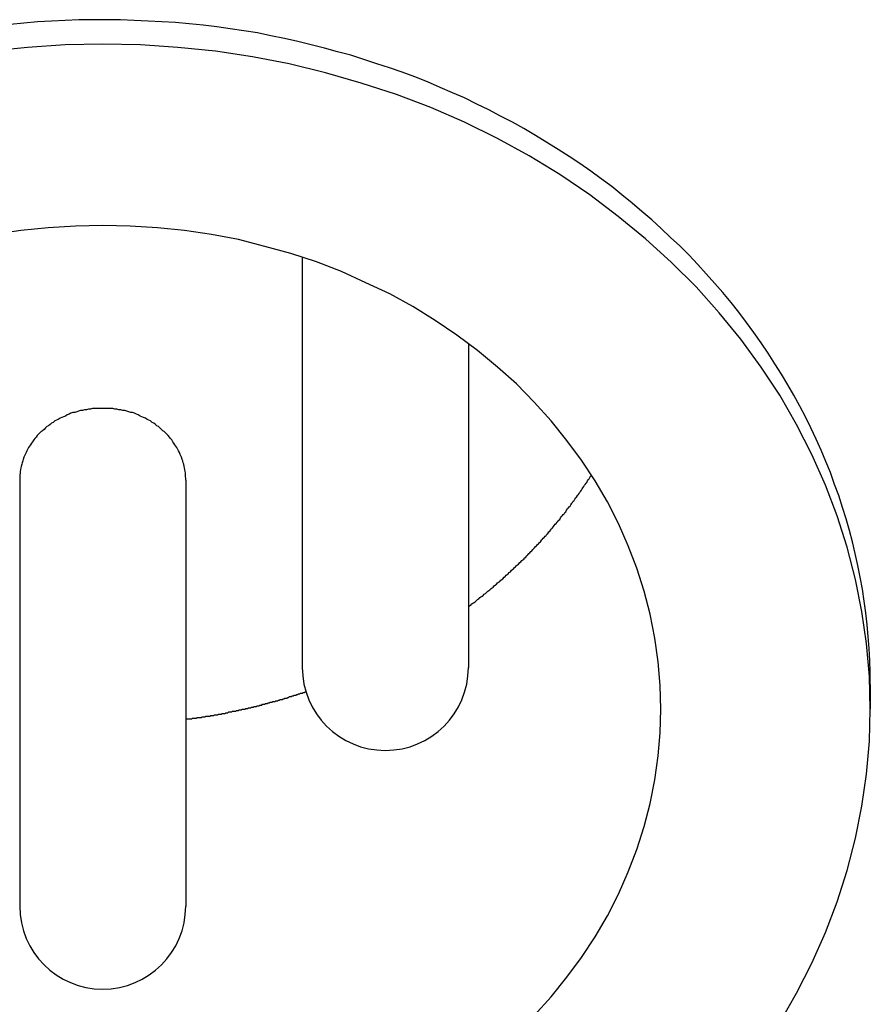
# Model space of a CAD drawing. Extents: x 1107 to 4046, y 937 to 3355.
# Tile 578 of 656: x 2172 to 2184, y 2690 to 2704. Entities that reach past the tile are written whole.
import ezdxf

# ---------------------------------------------------------------- set-up
doc = ezdxf.new("R2010")
doc.units = 0
doc.layers.add('KF_VIDA_L___C_REAR', color=7, linetype='CONTINUOUS')

# ---------------------------------------------------------------- blocks, each defined once
blk = doc.blocks.new('KF_VIDA_L___C_REAR')
at = {"layer": 'KF_VIDA_L___C_REAR'}
for p, q in [((-10.64, 1011.594771), (-10.64, 1005.719431)), ((-8.26, 1010.359581), (-8.26, 1005.719431)), ((-14.69, 1008.40363), (-14.69, 1002.29863)), ((-12.31, 1008.40363), (-12.31, 1002.29863)), ((-2.5, 1005.474431), (-2.5, 1005.124431))]:
    blk.add_line(p, q, dxfattribs=at)
for points in [[(-2.5, 1005.47, 0), (-2.50178, 1005.65, 0), (-2.50712, 1005.82, 0), (-2.51603, 1005.99, 0), (-2.52849, 1006.16, 0), (-2.54451, 1006.33, 0), (-2.56407, 1006.5, 0), (-2.58717, 1006.67, 0), (-2.61381, 1006.84, 0), (-2.64398, 1007.01, 0), (-2.67766, 1007.18, 0), (-2.71485, 1007.35, 0), (-2.75553, 1007.52, 0), (-2.79969, 1007.68, 0), (-2.84732, 1007.85, 0), (-2.89839, 1008.01, 0), (-2.9529, 1008.18, 0), (-3.01083, 1008.34, 0), (-3.07215, 1008.51, 0), (-3.13685, 1008.67, 0), (-3.20491, 1008.83, 0), (-3.2763, 1008.99, 0), (-3.351, 1009.15, 0), (-3.429, 1009.31, 0), (-3.51025, 1009.46, 0), (-3.59473, 1009.62, 0), (-3.68243, 1009.77, 0), (-3.77331, 1009.92, 0), (-3.86733, 1010.07, 0), (-3.96448, 1010.22, 0), (-4.06471, 1010.37, 0), (-4.168, 1010.52, 0), (-4.27431, 1010.66, 0), (-4.38362, 1010.81, 0), (-4.49587, 1010.95, 0), (-4.61104, 1011.09, 0), (-4.72909, 1011.22, 0), (-4.84998, 1011.36, 0), (-4.97367, 1011.49, 0), (-5.10012, 1011.63, 0), (-5.22929, 1011.76, 0), (-5.36115, 1011.88, 0), (-5.49564, 1012.01, 0), (-5.63272, 1012.13, 0), (-5.77234, 1012.25, 0), (-5.91448, 1012.37, 0), (-6.05907, 1012.49, 0), (-6.20606, 1012.61, 0), (-6.35542, 1012.72, 0), (-6.5071, 1012.83, 0), (-6.66104, 1012.94, 0), (-6.81719, 1013.04, 0), (-6.97551, 1013.14, 0), (-7.13595, 1013.24, 0), (-7.29844, 1013.34, 0), (-7.46294, 1013.44, 0), (-7.6294, 1013.53, 0), (-7.79776, 1013.62, 0), (-7.96797, 1013.71, 0), (-8.13996, 1013.79, 0), (-8.3137, 1013.88, 0), (-8.48911, 1013.95, 0), (-8.66615, 1014.03, 0), (-8.84475, 1014.11, 0), (-9.02486, 1014.18, 0), (-9.20642, 1014.25, 0), (-9.38937, 1014.31, 0), (-9.57365, 1014.37, 0), (-9.75921, 1014.43, 0), (-9.94597, 1014.49, 0), (-10.1339, 1014.54, 0), (-10.3229, 1014.59, 0), (-10.5129, 1014.64, 0), (-10.7039, 1014.69, 0), (-10.8958, 1014.73, 0), (-11.0886, 1014.77, 0), (-11.2821, 1014.81, 0), (-11.4764, 1014.84, 0), (-11.6713, 1014.87, 0), (-11.8668, 1014.9, 0), (-12.0628, 1014.92, 0), (-12.2593, 1014.94, 0), (-12.4562, 1014.96, 0), (-12.6534, 1014.97, 0), (-12.8509, 1014.98, 0), (-13.0487, 1014.99, 0), (-13.2465, 1015, 0), (-13.4445, 1015, 0), (-13.6424, 1015, 0), (-13.8403, 1015, 0), (-14.0382, 1014.99, 0), (-14.2358, 1014.98, 0), (-14.4332, 1014.97, 0), (-14.6303, 1014.95, 0), (-14.827, 1014.93, 0)], [(-2.5, 1005.12, 0), (-2.51325, 1005.59, 0), (-2.55297, 1006.06, 0), (-2.61906, 1006.52, 0), (-2.71136, 1006.98, 0), (-2.82966, 1007.44, 0), (-2.97366, 1007.89, 0), (-3.14302, 1008.33, 0), (-3.33733, 1008.77, 0), (-3.55612, 1009.2, 0), (-3.79887, 1009.62, 0), (-4.06499, 1010.02, 0), (-4.35383, 1010.42, 0), (-4.66472, 1010.8, 0), (-4.99689, 1011.17, 0), (-5.34954, 1011.52, 0), (-5.72183, 1011.86, 0), (-6.11285, 1012.18, 0), (-6.52167, 1012.49, 0), (-6.94731, 1012.78, 0), (-7.38873, 1013.05, 0), (-7.84487, 1013.3, 0), (-8.31464, 1013.53, 0), (-8.79689, 1013.74, 0), (-9.29048, 1013.93, 0), (-9.79421, 1014.09, 0), (-10.3069, 1014.24, 0), (-10.8272, 1014.37, 0), (-11.354, 1014.47, 0), (-11.886, 1014.55, 0), (-12.4218, 1014.6, 0), (-12.9603, 1014.64, 0), (-13.5, 1014.65, 0), (-14.0397, 1014.64, 0), (-14.5782, 1014.6, 0), (-15.114, 1014.55, 0)], [(-3.79887, 1000.63, 0), (-3.55612, 1001.05, 0), (-3.33733, 1001.48, 0), (-3.14302, 1001.92, 0), (-2.97366, 1002.36, 0), (-2.82966, 1002.81, 0), (-2.71136, 1003.27, 0), (-2.61906, 1003.73, 0), (-2.55297, 1004.19, 0), (-2.51325, 1004.66, 0), (-2.5, 1005.12, 0)], [(-5.5, 1005.12, 0), (-5.50964, 1005.46, 0), (-5.53852, 1005.8, 0), (-5.58659, 1006.14, 0), (-5.65372, 1006.48, 0), (-5.73975, 1006.81, 0), (-5.84448, 1007.14, 0), (-5.96765, 1007.46, 0), (-6.10896, 1007.78, 0), (-6.26809, 1008.09, 0), (-6.44463, 1008.39, 0), (-6.63817, 1008.69, 0), (-6.84824, 1008.97, 0), (-7.07434, 1009.25, 0), (-7.31592, 1009.52, 0), (-7.57239, 1009.78, 0), (-7.84315, 1010.02, 0), (-8.12753, 1010.26, 0), (-8.42485, 1010.48, 0), (-8.73441, 1010.69, 0), (-9.05544, 1010.89, 0), (-9.38718, 1011.07, 0), (-9.72883, 1011.23, 0), (-10.0796, 1011.39, 0), (-10.4385, 1011.53, 0), (-10.8049, 1011.65, 0), (-11.1777, 1011.75, 0), (-11.5562, 1011.85, 0), (-11.9393, 1011.92, 0), (-12.3262, 1011.98, 0), (-12.7159, 1012.02, 0), (-13.1075, 1012.04, 0), (-13.5, 1012.05, 0), (-13.8925, 1012.04, 0), (-14.2841, 1012.02, 0), (-14.6738, 1011.98, 0), (-15.0607, 1011.92, 0)], [(-7.31592, 1000.73, 0), (-7.07434, 1001, 0), (-6.84824, 1001.28, 0), (-6.63817, 1001.56, 0), (-6.44463, 1001.86, 0), (-6.26809, 1002.16, 0), (-6.10896, 1002.47, 0), (-5.96765, 1002.79, 0), (-5.84448, 1003.11, 0), (-5.73975, 1003.44, 0), (-5.65372, 1003.77, 0), (-5.58659, 1004.11, 0), (-5.53852, 1004.45, 0), (-5.50964, 1004.78, 0), (-5.5, 1005.12, 0)], [(-12.31, 1008.4, 0), (-12.3104, 1008.43, 0), (-12.3114, 1008.45, 0), (-12.3132, 1008.48, 0), (-12.3157, 1008.5, 0), (-12.3189, 1008.53, 0), (-12.3229, 1008.55, 0), (-12.3275, 1008.58, 0), (-12.3329, 1008.6, 0), (-12.3389, 1008.63, 0), (-12.3457, 1008.65, 0), (-12.3531, 1008.68, 0), (-12.3612, 1008.7, 0), (-12.3701, 1008.73, 0), (-12.3796, 1008.75, 0), (-12.3897, 1008.77, 0), (-12.4006, 1008.8, 0), (-12.4121, 1008.82, 0), (-12.4243, 1008.84, 0), (-12.4371, 1008.87, 0), (-12.4505, 1008.89, 0), (-12.4646, 1008.91, 0), (-12.4793, 1008.93, 0), (-12.4946, 1008.95, 0), (-12.5106, 1008.98, 0), (-12.5271, 1009, 0), (-12.5442, 1009.02, 0), (-12.5619, 1009.04, 0), (-12.5801, 1009.06, 0), (-12.5989, 1009.08, 0), (-12.6183, 1009.1, 0), (-12.6381, 1009.11, 0), (-12.6585, 1009.13, 0), (-12.6794, 1009.15, 0), (-12.7008, 1009.17, 0), (-12.7227, 1009.18, 0), (-12.7451, 1009.2, 0), (-12.7679, 1009.22, 0), (-12.7911, 1009.23, 0), (-12.8148, 1009.25, 0), (-12.8389, 1009.26, 0), (-12.8634, 1009.27, 0), (-12.8882, 1009.29, 0), (-12.9135, 1009.3, 0), (-12.939, 1009.31, 0), (-12.965, 1009.32, 0), (-12.9912, 1009.34, 0), (-13.0178, 1009.35, 0), (-13.0446, 1009.36, 0), (-13.0717, 1009.37, 0), (-13.0991, 1009.37, 0), (-13.1267, 1009.38, 0), (-13.1546, 1009.39, 0), (-13.1826, 1009.4, 0), (-13.2109, 1009.4, 0), (-13.2393, 1009.41, 0), (-13.2678, 1009.41, 0), (-13.2966, 1009.42, 0), (-13.3254, 1009.42, 0), (-13.3543, 1009.43, 0), (-13.3834, 1009.43, 0), (-13.4125, 1009.43, 0), (-13.4416, 1009.43, 0), (-13.4708, 1009.43, 0), (-13.5, 1009.43, 0), (-13.5292, 1009.43, 0), (-13.5584, 1009.43, 0), (-13.5875, 1009.43, 0), (-13.6166, 1009.43, 0), (-13.6457, 1009.43, 0), (-13.6746, 1009.42, 0), (-13.7034, 1009.42, 0), (-13.7322, 1009.41, 0), (-13.7607, 1009.41, 0), (-13.7891, 1009.4, 0), (-13.8174, 1009.4, 0), (-13.8454, 1009.39, 0), (-13.8733, 1009.38, 0), (-13.9009, 1009.37, 0), (-13.9283, 1009.37, 0), (-13.9554, 1009.36, 0), (-13.9822, 1009.35, 0), (-14.0088, 1009.34, 0), (-14.035, 1009.32, 0), (-14.061, 1009.31, 0), (-14.0865, 1009.3, 0), (-14.1118, 1009.29, 0), (-14.1366, 1009.27, 0), (-14.1611, 1009.26, 0), (-14.1852, 1009.25, 0), (-14.2089, 1009.23, 0), (-14.2321, 1009.22, 0), (-14.2549, 1009.2, 0), (-14.2773, 1009.18, 0), (-14.2992, 1009.17, 0), (-14.3206, 1009.15, 0), (-14.3415, 1009.13, 0), (-14.3619, 1009.11, 0), (-14.3817, 1009.1, 0), (-14.4011, 1009.08, 0), (-14.4199, 1009.06, 0), (-14.4381, 1009.04, 0), (-14.4558, 1009.02, 0), (-14.4729, 1009, 0), (-14.4894, 1008.98, 0), (-14.5054, 1008.95, 0), (-14.5207, 1008.93, 0), (-14.5354, 1008.91, 0), (-14.5495, 1008.89, 0), (-14.5629, 1008.87, 0), (-14.5757, 1008.84, 0), (-14.5879, 1008.82, 0), (-14.5994, 1008.8, 0), (-14.6103, 1008.77, 0), (-14.6204, 1008.75, 0), (-14.6299, 1008.73, 0), (-14.6388, 1008.7, 0), (-14.6469, 1008.68, 0), (-14.6543, 1008.65, 0), (-14.6611, 1008.63, 0), (-14.6671, 1008.6, 0), (-14.6725, 1008.58, 0), (-14.6771, 1008.55, 0), (-14.6811, 1008.53, 0), (-14.6843, 1008.5, 0), (-14.6868, 1008.48, 0), (-14.6886, 1008.45, 0), (-14.6896, 1008.43, 0), (-14.69, 1008.4, 0)], [(-8.26, 1006.59, 0), (-8.2434, 1006.6, 0), (-8.22684, 1006.61, 0), (-8.21032, 1006.63, 0), (-8.19384, 1006.64, 0), (-8.1774, 1006.65, 0), (-8.16099, 1006.66, 0), (-8.14463, 1006.68, 0), (-8.12831, 1006.69, 0), (-8.11203, 1006.7, 0), (-8.0958, 1006.72, 0), (-8.0796, 1006.73, 0), (-8.06344, 1006.74, 0), (-8.04733, 1006.75, 0), (-8.03125, 1006.77, 0), (-8.01522, 1006.78, 0), (-7.99923, 1006.79, 0), (-7.98328, 1006.81, 0), (-7.96737, 1006.82, 0), (-7.9515, 1006.83, 0), (-7.93568, 1006.85, 0), (-7.9199, 1006.86, 0), (-7.90415, 1006.87, 0), (-7.88846, 1006.89, 0), (-7.8728, 1006.9, 0), (-7.85719, 1006.91, 0), (-7.84162, 1006.93, 0), (-7.82609, 1006.94, 0), (-7.81061, 1006.95, 0), (-7.79516, 1006.97, 0), (-7.77976, 1006.98, 0), (-7.76441, 1006.99, 0), (-7.7491, 1007.01, 0), (-7.73383, 1007.02, 0), (-7.7186, 1007.04, 0), (-7.70342, 1007.05, 0), (-7.68829, 1007.06, 0), (-7.67319, 1007.08, 0), (-7.65814, 1007.09, 0), (-7.64314, 1007.11, 0), (-7.62818, 1007.12, 0), (-7.61326, 1007.13, 0), (-7.59839, 1007.15, 0), (-7.58356, 1007.16, 0), (-7.56878, 1007.18, 0), (-7.55404, 1007.19, 0), (-7.53935, 1007.2, 0), (-7.5247, 1007.22, 0), (-7.5101, 1007.23, 0), (-7.49554, 1007.25, 0), (-7.48103, 1007.26, 0), (-7.46656, 1007.27, 0), (-7.45214, 1007.29, 0), (-7.43776, 1007.3, 0), (-7.42343, 1007.32, 0), (-7.40915, 1007.33, 0), (-7.39491, 1007.35, 0), (-7.38072, 1007.36, 0), (-7.36658, 1007.38, 0), (-7.35248, 1007.39, 0), (-7.33843, 1007.41, 0), (-7.32442, 1007.42, 0), (-7.31046, 1007.43, 0), (-7.29655, 1007.45, 0), (-7.28268, 1007.46, 0), (-7.26887, 1007.48, 0), (-7.25509, 1007.49, 0), (-7.24137, 1007.51, 0), (-7.22769, 1007.52, 0), (-7.21406, 1007.54, 0), (-7.20048, 1007.55, 0), (-7.18695, 1007.57, 0), (-7.17346, 1007.58, 0), (-7.16002, 1007.6, 0), (-7.14663, 1007.61, 0), (-7.13329, 1007.63, 0), (-7.12, 1007.64, 0), (-7.10675, 1007.66, 0), (-7.09355, 1007.67, 0), (-7.0804, 1007.69, 0), (-7.0673, 1007.71, 0), (-7.05425, 1007.72, 0), (-7.04125, 1007.74, 0), (-7.02829, 1007.75, 0), (-7.01538, 1007.77, 0), (-7.00253, 1007.78, 0), (-6.98972, 1007.8, 0), (-6.97696, 1007.81, 0), (-6.96425, 1007.83, 0), (-6.95159, 1007.84, 0), (-6.93898, 1007.86, 0), (-6.92642, 1007.88, 0), (-6.91391, 1007.89, 0), (-6.90145, 1007.91, 0), (-6.88904, 1007.92, 0), (-6.87668, 1007.94, 0), (-6.86437, 1007.95, 0), (-6.85211, 1007.97, 0), (-6.83989, 1007.99, 0), (-6.82773, 1008, 0), (-6.81562, 1008.02, 0), (-6.80356, 1008.03, 0), (-6.79156, 1008.05, 0), (-6.7796, 1008.07, 0), (-6.76769, 1008.08, 0), (-6.75583, 1008.1, 0), (-6.74403, 1008.11, 0), (-6.73227, 1008.13, 0), (-6.72057, 1008.15, 0), (-6.70892, 1008.16, 0), (-6.69732, 1008.18, 0), (-6.68577, 1008.19, 0), (-6.67427, 1008.21, 0), (-6.66282, 1008.23, 0), (-6.65143, 1008.24, 0), (-6.64009, 1008.26, 0), (-6.6288, 1008.28, 0), (-6.61756, 1008.29, 0), (-6.60637, 1008.31, 0), (-6.59524, 1008.33, 0), (-6.58415, 1008.34, 0), (-6.57312, 1008.36, 0), (-6.56214, 1008.37, 0), (-6.55122, 1008.39, 0), (-6.54035, 1008.41, 0), (-6.52953, 1008.42, 0), (-6.51876, 1008.44, 0), (-6.50804, 1008.46, 0), (-6.49738, 1008.47, 0)], [(-12.31, 1004.97, 0), (-12.2962, 1004.98, 0), (-12.2824, 1004.98, 0), (-12.2686, 1004.98, 0), (-12.2548, 1004.98, 0), (-12.2411, 1004.98, 0), (-12.2273, 1004.98, 0), (-12.2135, 1004.99, 0), (-12.1997, 1004.99, 0), (-12.186, 1004.99, 0), (-12.1722, 1004.99, 0), (-12.1584, 1004.99, 0), (-12.1447, 1005, 0), (-12.1309, 1005, 0), (-12.1172, 1005, 0), (-12.1035, 1005, 0), (-12.0897, 1005, 0), (-12.076, 1005.01, 0), (-12.0623, 1005.01, 0), (-12.0485, 1005.01, 0), (-12.0348, 1005.01, 0), (-12.0211, 1005.02, 0), (-12.0074, 1005.02, 0), (-11.9937, 1005.02, 0), (-11.98, 1005.02, 0), (-11.9663, 1005.02, 0), (-11.9526, 1005.03, 0), (-11.9389, 1005.03, 0), (-11.9252, 1005.03, 0), (-11.9115, 1005.03, 0), (-11.8979, 1005.04, 0), (-11.8842, 1005.04, 0), (-11.8705, 1005.04, 0), (-11.8569, 1005.04, 0), (-11.8432, 1005.05, 0), (-11.8296, 1005.05, 0), (-11.8159, 1005.05, 0), (-11.8023, 1005.05, 0), (-11.7887, 1005.06, 0), (-11.775, 1005.06, 0), (-11.7614, 1005.06, 0), (-11.7478, 1005.06, 0), (-11.7342, 1005.07, 0), (-11.7206, 1005.07, 0), (-11.707, 1005.07, 0), (-11.6934, 1005.08, 0), (-11.6798, 1005.08, 0), (-11.6662, 1005.08, 0), (-11.6526, 1005.08, 0), (-11.6391, 1005.09, 0), (-11.6255, 1005.09, 0), (-11.6119, 1005.09, 0), (-11.5984, 1005.09, 0), (-11.5848, 1005.1, 0), (-11.5713, 1005.1, 0), (-11.5577, 1005.1, 0), (-11.5442, 1005.11, 0), (-11.5307, 1005.11, 0), (-11.5172, 1005.11, 0), (-11.5036, 1005.12, 0), (-11.4901, 1005.12, 0), (-11.4766, 1005.12, 0), (-11.4631, 1005.12, 0), (-11.4496, 1005.13, 0), (-11.4362, 1005.13, 0), (-11.4227, 1005.13, 0), (-11.4092, 1005.14, 0), (-11.3957, 1005.14, 0), (-11.3823, 1005.14, 0), (-11.3688, 1005.15, 0), (-11.3554, 1005.15, 0), (-11.3419, 1005.15, 0), (-11.3285, 1005.16, 0), (-11.3151, 1005.16, 0), (-11.3017, 1005.16, 0), (-11.2883, 1005.17, 0), (-11.2748, 1005.17, 0), (-11.2614, 1005.17, 0), (-11.2481, 1005.18, 0), (-11.2347, 1005.18, 0), (-11.2213, 1005.18, 0), (-11.2079, 1005.19, 0), (-11.1946, 1005.19, 0), (-11.1812, 1005.19, 0), (-11.1678, 1005.2, 0), (-11.1545, 1005.2, 0), (-11.1412, 1005.2, 0), (-11.1278, 1005.21, 0), (-11.1145, 1005.21, 0), (-11.1012, 1005.22, 0), (-11.0879, 1005.22, 0), (-11.0746, 1005.22, 0), (-11.0613, 1005.23, 0), (-11.048, 1005.23, 0), (-11.0347, 1005.23, 0), (-11.0215, 1005.24, 0), (-11.0082, 1005.24, 0), (-10.9949, 1005.24, 0), (-10.9817, 1005.25, 0), (-10.9685, 1005.25, 0), (-10.9552, 1005.26, 0), (-10.942, 1005.26, 0), (-10.9288, 1005.26, 0), (-10.9156, 1005.27, 0), (-10.9024, 1005.27, 0), (-10.8892, 1005.28, 0), (-10.876, 1005.28, 0), (-10.8628, 1005.28, 0), (-10.8496, 1005.29, 0), (-10.8365, 1005.29, 0), (-10.8233, 1005.3, 0), (-10.8102, 1005.3, 0), (-10.797, 1005.3, 0), (-10.7839, 1005.31, 0), (-10.7708, 1005.31, 0), (-10.7577, 1005.32, 0), (-10.7446, 1005.32, 0), (-10.7315, 1005.32, 0), (-10.7184, 1005.33, 0), (-10.7053, 1005.33, 0), (-10.6923, 1005.34, 0), (-10.6792, 1005.34, 0), (-10.6661, 1005.35, 0), (-10.6531, 1005.35, 0), (-10.6401, 1005.35, 0), (-10.627, 1005.36, 0), (-10.614, 1005.36, 0), (-10.601, 1005.37, 0), (-10.588, 1005.37, 0)]]:
    blk.add_polyline3d(points, dxfattribs=at)
for centre in [(-9.45, 1005.719431), (-13.5, 1002.29863)]:
    blk.add_arc(centre, 1.19, 180, 0, dxfattribs=at)

msp = doc.modelspace()

# ---------------------------------------------------------------- block references
at = {"layer": 'KF_VIDA_L___C_REAR'}
msp.add_blockref('KF_VIDA_L___C_REAR', (2186.979, 1689.213), dxfattribs=at)

doc.saveas('drawing.dxf')
